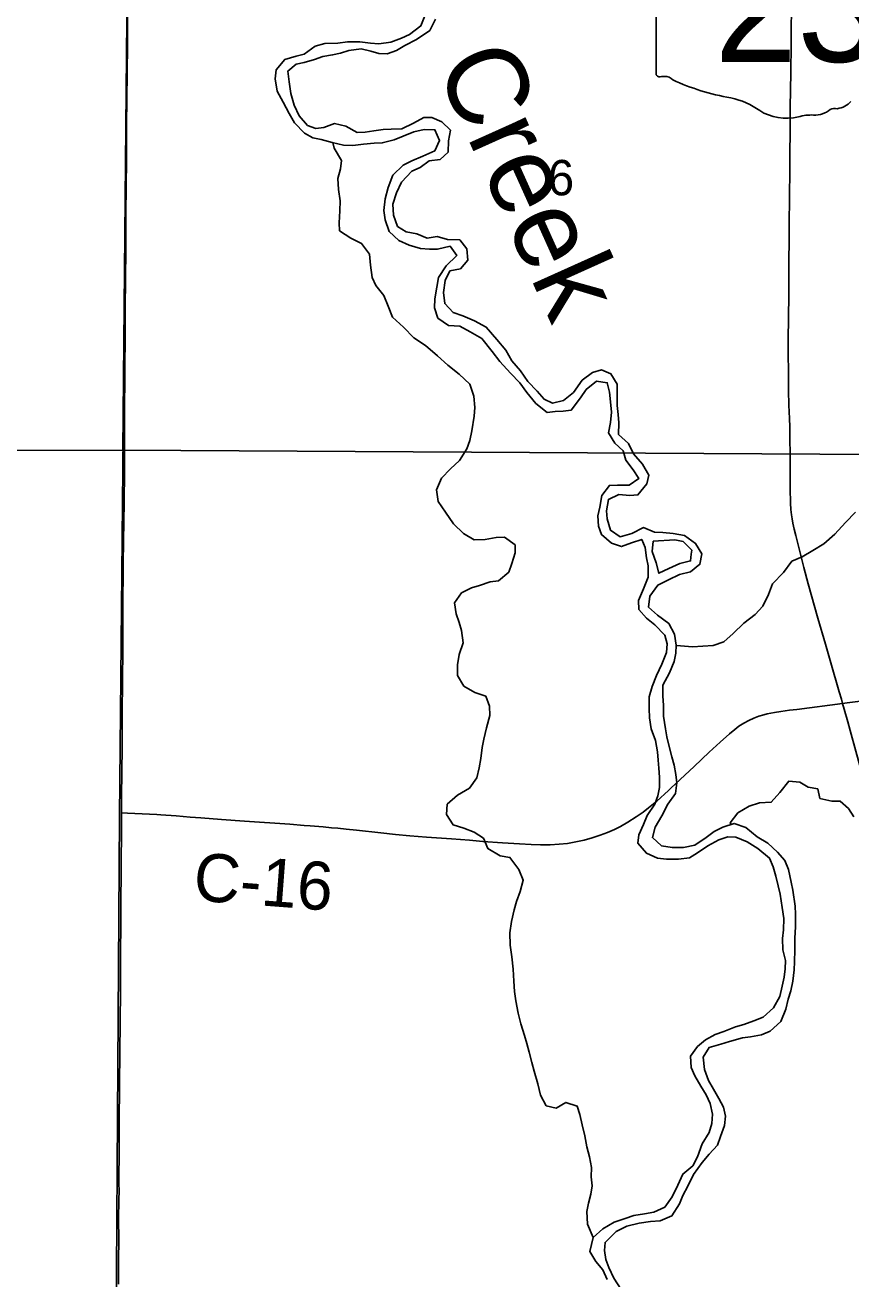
# Model space of a CAD drawing. Extents: x 0 to 34, y 0 to 22.
# Drawn here: x 5.402 to 5.891, y 16.583 to 17.325 of the extents above; entities that cross this region are included whole.
import ezdxf

# ---------------------------------------------------------------- set-up
doc = ezdxf.new("R2010")
doc.units = 0
for name, color, linetype in [('GM_X_County_Road', 7, 'Continuous'), ('GM_X_County_Road_Text', 7, 'Continuous'), ('GM_X_Major_River', 7, 'Continuous'), ('GM_X_Major_River_Text', 7, 'Continuous'), ('GM_X_Minor_River', 7, 'Continuous'), ('GM_X_Section', 7, 'Continuous'), ('GM_X_Section_Text', 7, 'Continuous'), ('GM_X_State_Route', 7, 'Continuous'), ('GM_X_State_Shield', 7, 'Continuous'), ('GM_X_Township', 7, 'Continuous')]:
    doc.layers.add(name, color=color, linetype=linetype)

msp = doc.modelspace()

# ---------------------------------------------------------------- linework, layer by layer
at = {"layer": 'GM_X_County_Road'}
for points in [[(5.45936, 16.85848), (5.45936, 16.86007), (5.45942, 16.86877), (5.45955, 16.88213), (5.45968, 16.89799), (5.45983, 16.91756), (5.46001, 16.93652), (5.46005, 16.94521), (5.46006, 16.94676), (5.46008, 16.94832), (5.46009, 16.94895), (5.4601, 16.95018), (5.46011, 16.95142), (5.46011, 16.95263), (5.46011, 16.95416), (5.46011, 16.9557), (5.4601, 16.95756), (5.46009, 16.95911), (5.46007, 16.96563), (5.46013, 16.97526), (5.46017, 16.97867), (5.46045, 17.00602), (5.46059, 17.01938), (5.46093, 17.04238), (5.46105, 17.06041), (5.46117, 17.07626), (5.46115, 17.09305), (5.46136, 17.12071), (5.46156, 17.14153), (5.46157, 17.1549), (5.46173, 17.17665), (5.46185, 17.1897), (5.46188, 17.19934), (5.46196, 17.21146), (5.46218, 17.23102), (5.46219, 17.23163), (5.46221, 17.23255), (5.4622, 17.23286), (5.46219, 17.23348), (5.46219, 17.23378), (5.4622, 17.23471), (5.46223, 17.23906), (5.46229, 17.2403), (5.46225, 17.24434), (5.46223, 17.25055), (5.46239, 17.25986), (5.46242, 17.26546), (5.46264, 17.29654), (5.46283, 17.3127), (5.46288, 17.32327), (5.46309, 17.34596)], [(5.88626, 16.92332), (5.88895, 16.92364), (5.89533, 16.92437), (5.90116, 16.92492), (5.90987, 16.92568), (5.91515, 16.92607), (5.91997, 16.92639), (5.92429, 16.92657), (5.9331, 16.92686), (5.94496, 16.92701), (5.95823, 16.92696), (5.9725, 16.92692), (5.98465, 16.9268)], [(5.78458, 16.87311), (5.79828, 16.88603), (5.80733, 16.89454), (5.81374, 16.90042), (5.8193, 16.90537), (5.82239, 16.90793), (5.82486, 16.90976), (5.82769, 16.9116), (5.83064, 16.91323), (5.83371, 16.91462), (5.83658, 16.91568), (5.83953, 16.91655), (5.84163, 16.91706), (5.84368, 16.91753), (5.84603, 16.918), (5.84963, 16.91855), (5.85482, 16.91924), (5.85911, 16.91976), (5.88626, 16.92332)], [(5.45936, 16.85848), (5.46288, 16.85834), (5.47157, 16.85798), (5.48024, 16.85752), (5.48272, 16.85735), (5.4917, 16.8567), (5.50007, 16.85607), (5.50627, 16.85561), (5.51865, 16.85464), (5.53228, 16.85364), (5.55893, 16.85177), (5.5676, 16.85114), (5.57101, 16.85086), (5.57874, 16.85021), (5.58369, 16.84976), (5.5874, 16.8494), (5.59234, 16.8489), (5.59851, 16.84827), (5.61298, 16.84671), (5.62161, 16.84577), (5.62997, 16.84499), (5.63988, 16.8442), (5.65476, 16.84315), (5.66529, 16.84232), (5.67335, 16.84168), (5.68482, 16.84086), (5.69506, 16.8402), (5.70189, 16.8398), (5.7075, 16.83964), (5.71311, 16.83968), (5.71841, 16.83997), (5.72338, 16.84051), (5.72831, 16.84131), (5.73319, 16.84239), (5.738, 16.84371), (5.74275, 16.84527), (5.74712, 16.84695), (5.75112, 16.84873), (5.75474, 16.85057), (5.75907, 16.85306), (5.7641, 16.85619), (5.76823, 16.85901), (5.77144, 16.86149), (5.77619, 16.86551), (5.78313, 16.87175), (5.78458, 16.87311)], [(5.45751, 16.57959), (5.45769, 16.59419), (5.45771, 16.60539), (5.45765, 16.61874), (5.45782, 16.62899), (5.45785, 16.63117), (5.45789, 16.63333), (5.45791, 16.63424), (5.45794, 16.63611), (5.45787, 16.63798), (5.45786, 16.64418), (5.45791, 16.65537), (5.45795, 16.65784), (5.45793, 16.65909), (5.45793, 16.66528), (5.45796, 16.66745), (5.45795, 16.66776), (5.45796, 16.66932), (5.45799, 16.66962), (5.45801, 16.67273), (5.45797, 16.67801), (5.45818, 16.69447), (5.45844, 16.72027), (5.45858, 16.73114), (5.45876, 16.75694), (5.45886, 16.78305), (5.45888, 16.78522), (5.4589, 16.78707), (5.45897, 16.79204), (5.45902, 16.79856), (5.45901, 16.80354), (5.45901, 16.80571), (5.45904, 16.81129), (5.45909, 16.81813), (5.45911, 16.82092), (5.4592, 16.8318), (5.45924, 16.83459), (5.45934, 16.84174), (5.45939, 16.8464), (5.45938, 16.84982), (5.45937, 16.8523), (5.45936, 16.85665), (5.45936, 16.85848)]]:
    msp.add_lwpolyline(points, dxfattribs=at)
at = {"layer": 'GM_X_Major_River'}
for points in [[(5.6393, 17.33131), (5.63659, 17.32431), (5.62991, 17.31924), (5.62515, 17.317), (5.61887, 17.31458), (5.61166, 17.31369), (5.60673, 17.31411), (5.60047, 17.31491), (5.59307, 17.31478), (5.58737, 17.31406), (5.57978, 17.31393), (5.57408, 17.31227), (5.56759, 17.30757), (5.56284, 17.30628), (5.556, 17.30444), (5.55083, 17.29821), (5.55041, 17.29291), (5.5515, 17.28569), (5.55505, 17.27921), (5.55861, 17.27235), (5.56179, 17.26683), (5.56763, 17.26071), (5.57273, 17.25802), (5.57766, 17.25703), (5.58409, 17.25528), (5.59072, 17.25371), (5.59641, 17.25348), (5.60268, 17.25438), (5.60895, 17.2549), (5.61369, 17.25505), (5.62073, 17.2569), (5.62605, 17.25894), (5.63233, 17.26155), (5.63861, 17.26302), (5.64486, 17.26278), (5.64766, 17.2565), (5.64477, 17.25026), (5.63773, 17.24728), (5.63126, 17.24449), (5.62612, 17.24187), (5.62, 17.23585), (5.61729, 17.22866), (5.61554, 17.22203), (5.61472, 17.21502), (5.61544, 17.20951), (5.61786, 17.20266), (5.62351, 17.19731), (5.62975, 17.19442), (5.63638, 17.19247), (5.64169, 17.19224), (5.64643, 17.1922), (5.65384, 17.19385), (5.65779, 17.18832), (5.65148, 17.1823), (5.64707, 17.17531), (5.64607, 17.16963), (5.64489, 17.16281), (5.64466, 17.1575), (5.6467, 17.15141), (5.65293, 17.147), (5.65957, 17.14657), (5.6658, 17.1433), (5.6726, 17.13927), (5.67881, 17.13163), (5.68332, 17.12572), (5.68972, 17.11884), (5.69518, 17.11311), (5.69931, 17.10738), (5.70457, 17.10089), (5.71136, 17.09553), (5.71611, 17.09606), (5.72086, 17.09622), (5.72561, 17.09694), (5.73116, 17.10411), (5.73442, 17.10901), (5.74053, 17.11409), (5.74697, 17.11309), (5.74826, 17.10758), (5.74879, 17.10189), (5.7495, 17.09562), (5.74889, 17.08956), (5.7477, 17.08349)], [(5.75285, 17.11229), (5.7491, 17.11839), (5.74343, 17.12071), (5.7381, 17.11923), (5.732, 17.11453), (5.72701, 17.10736), (5.72109, 17.10267), (5.71444, 17.10101), (5.70952, 17.10332), (5.70539, 17.1081), (5.69993, 17.11383), (5.69561, 17.12012), (5.69053, 17.12604), (5.68697, 17.13233), (5.68152, 17.13863), (5.67531, 17.14608), (5.66832, 17.14973), (5.66151, 17.15263), (5.65564, 17.15457), (5.65075, 17.15992), (5.65004, 17.16656), (5.65104, 17.17358), (5.65374, 17.17925), (5.66001, 17.18053), (5.66441, 17.18562), (5.66389, 17.19226), (5.65956, 17.1976), (5.65235, 17.19785), (5.6463, 17.1996), (5.64022, 17.1987), (5.63417, 17.20121), (5.62791, 17.2024), (5.62281, 17.20566), (5.6204, 17.21232), (5.62006, 17.21877), (5.6222, 17.22539), (5.62509, 17.23182), (5.63121, 17.23823), (5.63616, 17.24047), (5.6415, 17.24441), (5.64796, 17.24512), (5.65274, 17.24963), (5.65298, 17.25627), (5.65416, 17.26252), (5.64907, 17.2675), (5.64302, 17.27001), (5.63828, 17.27004), (5.63218, 17.26668), (5.62533, 17.26331), (5.61906, 17.26317), (5.61432, 17.26302), (5.60881, 17.26211), (5.60368, 17.26139), (5.59894, 17.26124), (5.59213, 17.26489), (5.5855, 17.26646), (5.57923, 17.26423), (5.57448, 17.26351), (5.56956, 17.26525), (5.56448, 17.27098), (5.56149, 17.27746), (5.55964, 17.2843), (5.55856, 17.29114), (5.55784, 17.29759), (5.56281, 17.30173), (5.56756, 17.30264), (5.57364, 17.3043), (5.57859, 17.30616), (5.58429, 17.30707), (5.58904, 17.30817), (5.59398, 17.30965), (5.6012, 17.31073), (5.60688, 17.30936), (5.6118, 17.308), (5.61655, 17.30777), (5.62225, 17.30981), (5.62702, 17.31262), (5.63406, 17.31617), (5.64188, 17.32162), (5.64516, 17.32823)], [(5.81212, 16.6619), (5.81406, 16.667), (5.81638, 16.67344), (5.81699, 16.67912), (5.8157, 16.68444), (5.81289, 16.68958), (5.8099, 16.69511), (5.8069, 16.70006), (5.80448, 16.70672), (5.80378, 16.71393), (5.80724, 16.7196), (5.81408, 16.72163), (5.81922, 16.7233), (5.82701, 16.72533), (5.83176, 16.72605), (5.83822, 16.72714), (5.84336, 16.72938), (5.84966, 16.73502), (5.85256, 16.7424), (5.85412, 16.74827), (5.85568, 16.75319), (5.85686, 16.75887), (5.85767, 16.76569), (5.8577, 16.77043), (5.85795, 16.77745), (5.858, 16.78447), (5.85843, 16.7911), (5.85829, 16.7985), (5.85814, 16.80325), (5.85669, 16.81274), (5.85578, 16.81749), (5.85413, 16.82509), (5.85208, 16.83042), (5.84775, 16.83519), (5.84191, 16.84055), (5.83568, 16.84439), (5.82889, 16.84994), (5.82207, 16.85227), (5.81542, 16.85004), (5.81027, 16.84742), (5.8055, 16.84405), (5.79883, 16.83935), (5.79199, 16.83808), (5.78535, 16.83813), (5.7791, 16.83912), (5.77363, 16.84391), (5.77538, 16.85015), (5.77923, 16.85676), (5.78288, 16.86376), (5.78729, 16.86998), (5.7881, 16.87624), (5.78757, 16.88117), (5.78647, 16.88668), (5.78518, 16.89162), (5.78333, 16.89865), (5.78223, 16.9036), (5.78132, 16.90834), (5.78023, 16.91575), (5.78028, 16.9222), (5.77975, 16.9277), (5.7798, 16.93415), (5.78384, 16.94133), (5.78655, 16.94814), (5.78753, 16.95306), (5.78776, 16.9578), (5.78667, 16.96426), (5.7833, 16.97055), (5.77669, 16.97553), (5.77142, 16.98031), (5.77222, 16.98676), (5.77682, 16.99336), (5.78311, 16.99654), (5.78977, 16.99971), (5.79624, 17.00118), (5.80177, 17.00569), (5.80296, 17.01194), (5.79921, 17.01804), (5.7926, 17.02264), (5.78597, 17.02383), (5.7799, 17.02445), (5.77497, 17.02467), (5.76835, 17.02738), (5.76149, 17.02383), (5.75465, 17.02198), (5.7488, 17.02582), (5.74695, 17.03247), (5.74641, 17.03722), (5.7476, 17.04404), (5.7537, 17.04703), (5.76033, 17.04641), (5.76508, 17.04675), (5.77044, 17.05335), (5.77162, 17.05846), (5.76787, 17.06494), (5.76241, 17.07105), (5.75942, 17.07715), (5.75358, 17.0825), (5.75382, 17.08933), (5.75348, 17.09426), (5.75276, 17.09958), (5.75285, 17.11229)], [(5.7477, 17.08349), (5.75145, 17.0774), (5.75635, 17.07281), (5.75783, 17.06729), (5.76234, 17.06157), (5.76553, 17.05642), (5.75981, 17.05248), (5.75298, 17.05254), (5.74823, 17.05238), (5.74364, 17.04635), (5.74245, 17.03953), (5.74127, 17.03441), (5.74179, 17.02815), (5.74346, 17.0232), (5.7495, 17.01823), (5.75536, 17.0161), (5.76126, 17.01833), (5.76735, 17.02037), (5.7694, 17.01561), (5.77011, 17.00953), (5.77122, 17.00478), (5.77117, 16.99796), (5.76846, 16.99115), (5.76537, 16.98415), (5.76571, 16.97884), (5.77023, 16.97368), (5.77513, 16.96985), (5.78097, 16.96374), (5.78245, 16.9586), (5.78203, 16.95349), (5.77932, 16.94649), (5.77605, 16.93987), (5.77353, 16.93325), (5.77178, 16.9272), (5.77173, 16.92037), (5.77188, 16.91487), (5.77297, 16.90822), (5.77557, 16.90137), (5.77666, 16.89472), (5.77701, 16.88979), (5.77754, 16.88504), (5.77788, 16.87973), (5.77783, 16.87347), (5.77685, 16.86854), (5.7751, 16.86362), (5.7705, 16.85702), (5.76838, 16.85172), (5.76567, 16.84549), (5.76507, 16.84056), (5.77014, 16.83464), (5.77676, 16.83174), (5.78207, 16.83114), (5.78909, 16.83108), (5.79555, 16.83198), (5.80031, 16.83498), (5.80642, 16.83911), (5.81289, 16.84266), (5.81822, 16.84433), (5.82296, 16.8441), (5.82977, 16.8414), (5.836, 16.83737), (5.84298, 16.83181), (5.84522, 16.82667), (5.8467, 16.82116), (5.84817, 16.81527), (5.84927, 16.81033), (5.85054, 16.80255), (5.85144, 16.79609), (5.8512, 16.78926), (5.85059, 16.78414), (5.85093, 16.7775), (5.8524, 16.77123), (5.85217, 16.7663), (5.85156, 16.76137), (5.85039, 16.75607), (5.84901, 16.74982), (5.84536, 16.74321), (5.83924, 16.73757), (5.83373, 16.73552), (5.82783, 16.73329), (5.82289, 16.732), (5.81585, 16.72921), (5.8109, 16.72735), (5.80518, 16.72417), (5.80041, 16.72022), (5.7962, 16.71456), (5.79653, 16.70792), (5.79876, 16.70297), (5.80232, 16.69687), (5.80551, 16.69173), (5.80775, 16.68659), (5.80922, 16.68032), (5.8088, 16.67463), (5.80724, 16.66933), (5.80321, 16.66272), (5.80031, 16.65497), (5.79761, 16.64968), (5.79169, 16.64479), (5.78861, 16.63817), (5.78533, 16.63137), (5.78092, 16.62514)], [(5.77417, 17.01937), (5.77356, 17.0133), (5.77597, 17.00645), (5.77745, 17.00037), (5.78335, 17.00317), (5.78982, 17.00616), (5.79628, 17.00763), (5.79667, 17.01172)], [(5.79667, 17.01172), (5.7969, 17.01407), (5.79182, 17.01923), (5.78689, 17.02003), (5.77417, 17.01937)], [(5.75514, 16.5764), (5.75082, 16.58326), (5.74784, 16.58954), (5.74616, 16.59429), (5.74525, 16.59961), (5.74567, 16.60435), (5.75217, 16.61075), (5.75845, 16.61393), (5.76586, 16.61577), (5.77251, 16.61667), (5.77821, 16.6172), (5.78525, 16.61999), (5.78966, 16.62716), (5.7916, 16.63208), (5.79468, 16.63756), (5.79795, 16.64455), (5.80313, 16.65172), (5.80734, 16.65662), (5.81212, 16.6619)], [(5.78092, 16.62514), (5.77445, 16.62216), (5.76894, 16.62125), (5.76267, 16.62035), (5.75754, 16.61849), (5.75107, 16.61626), (5.74421, 16.61233), (5.73867, 16.60725), (5.73652, 16.59892), (5.74008, 16.59301), (5.74422, 16.58805), (5.74683, 16.58234)]]:
    msp.add_lwpolyline(points, dxfattribs=at)
at = {"layer": 'GM_X_Minor_River'}
for points in [[(5.58442, 17.2552), (5.58521, 17.25185), (5.58952, 17.24461), (5.5891, 17.23968), (5.58735, 17.23401), (5.58788, 17.22755), (5.58877, 17.22072), (5.58854, 17.21484), (5.5883, 17.20782), (5.58845, 17.20308), (5.59506, 17.19866), (5.60149, 17.19558), (5.60619, 17.18928), (5.60671, 17.18264), (5.60779, 17.17542), (5.60984, 17.17066), (5.61473, 17.16475), (5.61715, 17.15847), (5.61976, 17.152), (5.62636, 17.14607), (5.63238, 17.13976), (5.63937, 17.13515), (5.64634, 17.12903), (5.65256, 17.12348), (5.65917, 17.11812), (5.66557, 17.11219), (5.66799, 17.10516), (5.66851, 17.09851), (5.66809, 17.09339), (5.6667, 17.08468), (5.66552, 17.079), (5.66377, 17.07389), (5.65936, 17.06709), (5.6542, 17.0622), (5.64884, 17.05655), (5.64576, 17.04974), (5.64684, 17.04272), (5.65116, 17.03642), (5.65585, 17.02956), (5.66188, 17.02382), (5.66812, 17.02017), (5.67457, 17.02031), (5.68122, 17.02159), (5.68615, 17.02174), (5.69238, 17.01714), (5.69234, 17.0124), (5.6904, 17.00615), (5.68866, 17.00105), (5.68255, 16.99578), (5.67761, 16.99525), (5.67133, 16.99302), (5.66658, 16.99173), (5.66068, 16.98874), (5.65646, 16.98289), (5.65755, 16.97643), (5.65922, 16.9713), (5.6607, 16.96654), (5.66159, 16.95914), (5.65927, 16.95233), (5.65827, 16.94607), (5.65823, 16.93981), (5.66197, 16.93353), (5.66859, 16.92987), (5.67502, 16.92755), (5.67725, 16.92165), (5.6774, 16.91615), (5.67545, 16.90896), (5.67388, 16.90214), (5.6729, 16.89721), (5.67209, 16.89077), (5.6711, 16.88528), (5.66973, 16.87922), (5.66532, 16.87318), (5.65827, 16.86906), (5.65216, 16.8636), (5.65173, 16.85754), (5.65567, 16.85144), (5.66211, 16.84949), (5.66816, 16.84717), (5.67364, 16.84353), (5.67625, 16.83744), (5.68362, 16.83321), (5.6893, 16.83222), (5.69456, 16.82497), (5.69717, 16.81869), (5.69541, 16.81206), (5.69328, 16.80601), (5.69173, 16.80109), (5.69016, 16.79427), (5.68916, 16.78764), (5.68948, 16.78024), (5.69038, 16.7734), (5.69128, 16.766), (5.6916, 16.75898), (5.69194, 16.7529), (5.69284, 16.74721), (5.69412, 16.73999), (5.69578, 16.73372), (5.698, 16.72687), (5.6993, 16.72212), (5.70078, 16.71699)], [(5.78774, 16.95752), (5.79022, 16.95741), (5.79742, 16.95678), (5.8035, 16.95712), (5.80957, 16.95764), (5.81585, 16.95968), (5.82139, 16.96476), (5.8277, 16.97078), (5.83456, 16.97585), (5.83897, 16.98094), (5.84243, 16.98774), (5.84476, 16.99417), (5.85126, 17.00076), (5.85624, 17.00755), (5.86233, 17.01016), (5.86862, 17.01372), (5.8751, 17.01784), (5.88159, 17.02349), (5.8879, 17.03046), (5.89383, 17.03648)], [(5.8202, 16.85164), (5.81961, 16.85267), (5.82421, 16.85851), (5.83088, 16.86244), (5.83696, 16.86449), (5.84398, 16.86481), (5.84915, 16.87065), (5.85432, 16.87725), (5.86096, 16.87663), (5.86587, 16.87375), (5.87155, 16.87276), (5.87284, 16.86706), (5.87985, 16.86549), (5.88478, 16.86545), (5.88968, 16.86105), (5.89287, 16.85629)], [(5.70078, 16.71699), (5.70225, 16.71072), (5.70373, 16.70558), (5.70576, 16.69817), (5.70742, 16.69152), (5.71079, 16.68523), (5.71666, 16.68386), (5.72238, 16.68723), (5.72919, 16.6849), (5.73067, 16.67996), (5.73214, 16.67388), (5.73361, 16.66742), (5.73489, 16.66096), (5.73637, 16.65488), (5.73765, 16.64861), (5.73742, 16.64311), (5.73795, 16.6378), (5.73715, 16.63287), (5.73578, 16.62757), (5.7348, 16.62264), (5.73531, 16.61505), (5.73867, 16.60725)]]:
    msp.add_lwpolyline(points, dxfattribs=at)
at = {"layer": 'GM_X_Section'}
for points in [[(4.96051, 17.40814), (5.46339, 17.41305), (5.46025, 17.07317), (4.95569, 17.07188), (4.95501, 17.40799)], [(5.97819, 17.41427), (5.98065, 17.41444), (5.97596, 17.07021), (5.46025, 17.07317), (5.46339, 17.41305)]]:
    msp.add_lwpolyline(points, close=True, dxfattribs=at)
at = {"layer": 'GM_X_State_Route'}
for points in [[(5.88626, 16.92332), (5.88556, 16.9258), (5.88424, 16.93027), (5.8827, 16.93563), (5.88091, 16.9419), (5.87611, 16.95848), (5.87158, 16.97376), (5.86591, 16.9941), (5.86337, 17.00371), (5.8585, 17.02268), (5.85758, 17.02642), (5.85685, 17.03004), (5.8564, 17.03265), (5.85601, 17.0349), (5.85562, 17.038), (5.85536, 17.04174), (5.85518, 17.05045), (5.85517, 17.06038), (5.85518, 17.07091), (5.85508, 17.0799), (5.85493, 17.08703), (5.85475, 17.092), (5.85451, 17.09975), (5.85431, 17.10843), (5.85413, 17.11617), (5.854, 17.1336), (5.85405, 17.13948), (5.85424, 17.15066), (5.8544, 17.16588), (5.85441, 17.17769), (5.8546, 17.20473), (5.85488, 17.22493), (5.85498, 17.23705), (5.85507, 17.25041), (5.85514, 17.26005), (5.85525, 17.2759), (5.85554, 17.29672), (5.85574, 17.31319), (5.856, 17.34302)], [(5.90426, 16.85873), (5.89985, 16.87437), (5.89416, 16.89504), (5.89073, 16.90729), (5.88934, 16.91236), (5.88725, 16.91983), (5.88626, 16.92332)]]:
    msp.add_lwpolyline(points, dxfattribs=at)
at = {"layer": 'GM_X_State_Shield'}
msp.add_line((5.77588, 17.39601), (5.77588, 17.29595), dxfattribs=at)
for centre, major_axis, start_param, end_param in [((5.77778, 17.29573), (0.00193, 0), 3.00124, 4.508301), ((5.77807, 17.30597), (0.0147, 0), 4.665946, 4.897461), ((5.78108, 17.29018), (0.0053, 0), 0.519207, 1.627899), ((5.84799, 17.38008), (0.1262, 0), 4.195997, 4.488961), ((5.81037, 17.251), (0.03949, 0), 0.823519, 1.323587), ((5.88146, 17.2725), (0.00376, 0), 1.147584, 2.315152), ((5.87986, 17.28625), (0.01412, 0), 4.937069, 5.64225), ((5.85308, 17.28968), (0.02506, 0), 4.026481, 4.996735), ((5.86755, 17.25509), (0.02059, 0), 1.495662, 1.94098), ((5.86938, 17.28219), (0.01335, 0), 4.691044, 5.507374)]:
    msp.add_ellipse(centre, major_axis=major_axis, ratio=0.8, start_param=start_param, end_param=end_param, dxfattribs=at)
at = {"layer": 'GM_X_Township'}
for points in [[(3.86539, 14.40349), (4.43815, 14.40265), (5.04041, 14.40177), (5.06657, 14.40173), (5.44111, 14.40116), (5.44669, 15.15063), (5.45044, 15.65487), (5.45419, 15.90393), (5.45428, 16.08137), (5.45292, 16.19179), (5.45515, 16.40295), (5.45701, 16.6786), (5.45812, 16.85635), (5.46352, 17.41199), (4.99421, 17.40763), (4.77846, 17.40425), (4.32513, 17.40324)], [(7.45459, 14.40015), (7.13726, 14.39886), (6.95145, 14.39952), (6.83768, 14.39906), (6.14063, 14.40011), (5.94628, 14.40039), (5.52367, 14.40104), (5.44111, 14.40116), (5.44669, 15.15063), (5.45044, 15.65487), (5.45419, 15.90393), (5.45428, 16.08137), (5.45292, 16.19179), (5.45515, 16.40295), (5.45701, 16.6786), (5.45812, 16.85635), (5.46352, 17.41199)]]:
    msp.add_lwpolyline(points, dxfattribs=at)

# ---------------------------------------------------------------- texts
at = {"layer": 'GM_X_County_Road_Text'}
msp.add_text('C-16', height=0.028409, rotation=355.65177, dxfattribs=at).set_placement((5.50134, 16.80683))
at = {"layer": 'GM_X_Major_River_Text'}
msp.add_text('Creek', height=0.047365, rotation=294.22246, dxfattribs=at).set_placement((5.64483, 17.30093))
at = {"layer": 'GM_X_Section_Text'}
msp.add_text('6', height=0.02093, rotation=0.00001, dxfattribs=at).set_placement((5.71174, 17.224))
at = {"layer": 'GM_X_State_Shield'}
msp.add_text('231', height=0.065918, dxfattribs=at).set_placement((5.81036, 17.30301))

doc.saveas('drawing.dxf')
